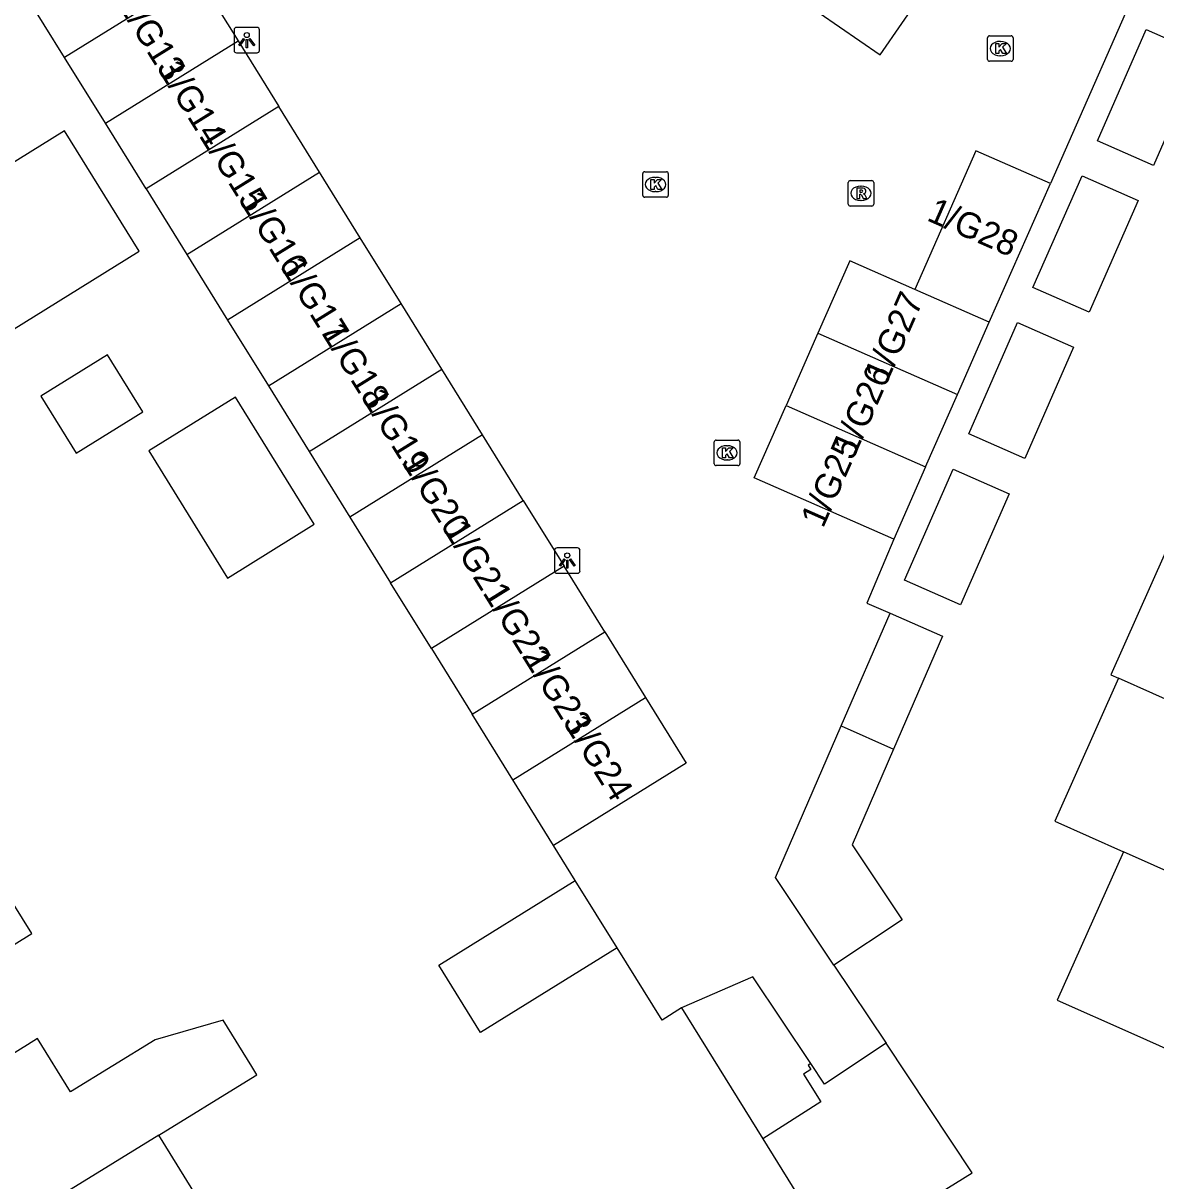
# Model space of a CAD drawing. Extents: x 160026 to 161302, y 384757 to 385701.
# Drawn here: x 160080.6 to 160125.05, y 385265.08 to 385310.5 of the extents above; entities that cross this region are included whole.
import ezdxf

# ---------------------------------------------------------------- set-up
doc = ezdxf.new("R2010")
doc.units = 0
for name, color, linetype in [('IMGEO_Kolk', 7, 'Continuous'), ('IMGEO_Lichtpunt', 7, 'Continuous'), ('IMGEO_Pand', 7, 'Continuous'), ('IMGEO_Pand_nummerreeks', 7, 'Continuous'), ('IMGEO_Rijbaan_lokaal_open', 7, 'Continuous'), ('IMGEO_Rioolput', 7, 'Continuous')]:
    doc.layers.add(name, color=color, linetype=linetype)

msp = doc.modelspace()

# ---------------------------------------------------------------- linework, layer by layer
at = {"layer": 'IMGEO_Kolk'}
for p, q in [((160118.445, 385309.073), (160118.445, 385309.925)), ((160118.52, 385309.999), (160119.372, 385309.999)), ((160118.933, 385309.779), (160118.958, 385309.779)), ((160119.446, 385309.925), (160119.446, 385309.073)), ((160119.372, 385308.999), (160118.52, 385308.999)), ((160118.956, 385309.219), (160118.931, 385309.219)), ((160104.916, 385303.74), (160104.916, 385304.592)), ((160104.991, 385304.666), (160105.843, 385304.666)), ((160105.404, 385304.446), (160105.429, 385304.446)), ((160105.917, 385304.592), (160105.917, 385303.74)), ((160105.427, 385303.886), (160105.402, 385303.886)), ((160105.843, 385303.666), (160104.991, 385303.666)), ((160107.723, 385293.211), (160107.723, 385294.063)), ((160107.798, 385294.137), (160108.65, 385294.137)), ((160108.211, 385293.917), (160108.236, 385293.917)), ((160108.724, 385294.063), (160108.724, 385293.211)), ((160108.234, 385293.357), (160108.209, 385293.357)), ((160108.65, 385293.137), (160107.798, 385293.137))]:
    msp.add_line(p, q, dxfattribs=at)
for points in [[(160118.445, 385309.073), (160118.445, 385309.925)], [(160118.52, 385309.999), (160119.372, 385309.999)], [(160118.766, 385309.699), (160118.889, 385309.699), (160118.889, 385309.548), (160119.019, 385309.699), (160119.183, 385309.699), (160119.037, 385309.548), (160119.19, 385309.299), (160119.038, 385309.299), (160118.953, 385309.463), (160118.889, 385309.396), (160118.889, 385309.299), (160118.766, 385309.299), (160118.766, 385309.699)], [(160119.446, 385309.925), (160119.446, 385309.073)], [(160119.372, 385308.999), (160118.52, 385308.999)], [(160104.916, 385303.74), (160104.916, 385304.592)], [(160104.991, 385304.666), (160105.843, 385304.666)], [(160105.237, 385304.366), (160105.36, 385304.366), (160105.36, 385304.215), (160105.49, 385304.366), (160105.654, 385304.366), (160105.508, 385304.215), (160105.661, 385303.966), (160105.509, 385303.966), (160105.424, 385304.13), (160105.36, 385304.063), (160105.36, 385303.966), (160105.237, 385303.966), (160105.237, 385304.366)], [(160105.917, 385304.592), (160105.917, 385303.74)], [(160105.843, 385303.666), (160104.991, 385303.666)], [(160107.723, 385293.211), (160107.723, 385294.063)], [(160107.798, 385294.137), (160108.65, 385294.137)], [(160108.044, 385293.837), (160108.167, 385293.837), (160108.167, 385293.686), (160108.297, 385293.837), (160108.461, 385293.837), (160108.315, 385293.686), (160108.468, 385293.437), (160108.316, 385293.437), (160108.231, 385293.601), (160108.167, 385293.534), (160108.167, 385293.437), (160108.044, 385293.437), (160108.044, 385293.837)], [(160108.724, 385294.063), (160108.724, 385293.211)], [(160108.65, 385293.137), (160107.798, 385293.137)]]:
    msp.add_lwpolyline(points, dxfattribs=at)
for centre, start, end in [((160118.522, 385309.923), 91.552, 178.448), ((160118.522, 385309.923), 91.552, 178.448), ((160119.37, 385309.923), 1.552, 88.448), ((160119.37, 385309.923), 1.552, 88.448), ((160118.522, 385309.075), 181.552, 268.448), ((160118.522, 385309.075), 181.552, 268.448), ((160119.37, 385309.075), 271.552, 358.448), ((160119.37, 385309.075), 271.552, 358.448), ((160104.993, 385304.59), 91.552, 178.448), ((160104.993, 385304.59), 91.552, 178.448), ((160105.841, 385304.59), 1.552, 88.448), ((160105.841, 385304.59), 1.552, 88.448), ((160104.993, 385303.742), 181.552, 268.448), ((160104.993, 385303.742), 181.552, 268.448), ((160105.841, 385303.742), 271.552, 358.448), ((160105.841, 385303.742), 271.552, 358.448), ((160107.8, 385294.061), 91.552, 178.448), ((160107.8, 385294.061), 91.552, 178.448), ((160108.648, 385294.061), 1.552, 88.448), ((160108.648, 385294.061), 1.552, 88.448), ((160107.8, 385293.213), 181.552, 268.448), ((160107.8, 385293.213), 181.552, 268.448), ((160108.648, 385293.213), 271.552, 358.448), ((160108.648, 385293.213), 271.552, 358.448)]:
    msp.add_arc(centre, 0.0765, start, end, dxfattribs=at)
for centre, major_axis, ratio, start_param, end_param in [((160118.932, 385309.499), (-0.387, 0.002), 0.722429, 4.712389, 7.853982), ((160118.957, 385309.499), (-0.39, 0.002), 0.717154, 1.570796, 4.712389), ((160105.403, 385304.166), (-0.387, 0.002), 0.722429, 4.712389, 7.853982), ((160105.428, 385304.166), (-0.39, 0.002), 0.717154, 1.570796, 4.712389), ((160108.21, 385293.637), (-0.387, 0.002), 0.722429, 4.712389, 7.853982), ((160108.235, 385293.637), (-0.39, 0.002), 0.717154, 1.570796, 4.712389)]:
    msp.add_ellipse(centre, major_axis=major_axis, ratio=ratio, start_param=start_param, end_param=end_param, dxfattribs=at)
at = {"layer": 'IMGEO_Lichtpunt'}
for p, q in [((160088.879, 385310.232), (160088.879, 385309.425)), ((160088.879, 385310.232), (160088.879, 385309.425)), ((160089.781, 385310.327), (160088.973, 385310.327)), ((160089.781, 385310.327), (160088.973, 385310.327)), ((160089.875, 385309.425), (160089.875, 385310.232)), ((160089.875, 385309.425), (160089.875, 385310.232)), ((160088.973, 385309.331), (160089.781, 385309.331)), ((160088.973, 385309.331), (160089.781, 385309.331)), ((160101.457, 385289.815), (160101.457, 385289.008)), ((160101.457, 385289.815), (160101.457, 385289.008)), ((160102.359, 385289.91), (160101.551, 385289.91)), ((160102.359, 385289.91), (160101.551, 385289.91)), ((160102.453, 385289.008), (160102.453, 385289.815)), ((160102.453, 385289.008), (160102.453, 385289.815)), ((160101.551, 385288.914), (160102.359, 385288.914)), ((160101.551, 385288.914), (160102.359, 385288.914))]:
    msp.add_line(p, q, dxfattribs=at)
for points in [[(160089.253, 385309.896), (160089.292, 385309.868), (160089.104, 385309.606), (160089.066, 385309.633), (160089.253, 385309.896)], [(160089.355, 385309.848), (160089.402, 385309.848), (160089.402, 385309.526), (160089.355, 385309.526), (160089.355, 385309.848)], [(160089.465, 385309.868), (160089.503, 385309.895), (160089.69, 385309.633), (160089.651, 385309.605), (160089.465, 385309.868)], [(160101.831, 385289.479), (160101.87, 385289.451), (160101.682, 385289.189), (160101.644, 385289.216), (160101.831, 385289.479)], [(160101.933, 385289.431), (160101.98, 385289.431), (160101.98, 385289.109), (160101.933, 385289.109), (160101.933, 385289.431)], [(160102.043, 385289.451), (160102.081, 385289.478), (160102.268, 385289.216), (160102.229, 385289.188), (160102.043, 385289.451)]]:
    msp.add_lwpolyline(points, dxfattribs=at)
for centre in [(160089.378, 385310.03), (160101.956, 385289.613)]:
    msp.add_circle(centre, 0.0994, dxfattribs=at)
for centre, start, end in [((160088.973, 385310.232), 90, 180), ((160088.973, 385310.232), 90, 180), ((160089.781, 385310.232), 0, 90), ((160089.781, 385310.232), 0, 90), ((160088.973, 385309.425), 180, 270), ((160088.973, 385309.425), 180, 270), ((160089.781, 385309.425), 270, 0), ((160089.781, 385309.425), 270, 360), ((160101.551, 385289.815), 90, 180), ((160101.551, 385289.815), 90, 180), ((160102.359, 385289.815), 0, 90), ((160102.359, 385289.815), 0, 90), ((160101.551, 385289.008), 180, 270), ((160101.551, 385289.008), 180, 270), ((160102.359, 385289.008), 270, 0), ((160102.359, 385289.008), 270, 360)]:
    msp.add_arc(centre, 0.0946, start, end, dxfattribs=at)
at = {"layer": 'IMGEO_Pand'}
for points in [[(160111.84, 385310.899), (160114.231, 385309.25), (160117.632, 385314.182)], [(160087.437, 385312.376), (160082.231, 385309.145)], [(160087.437, 385312.376), (160089.036, 385309.8)], [(160082.231, 385309.145), (160080.632, 385311.722)], [(160124.672, 385310.248), (160126.87, 385309.284), (160124.953, 385304.916), (160122.755, 385305.88), (160124.672, 385310.248)], [(160083.83, 385306.569), (160089.036, 385309.8)], [(160089.036, 385309.8), (160090.635, 385307.224)], [(160083.83, 385306.569), (160082.231, 385309.145)], [(160090.635, 385307.224), (160085.429, 385303.993)], [(160092.234, 385304.648), (160090.635, 385307.224)], [(160085.429, 385303.993), (160083.83, 385306.569)], [(160075.368, 385302.021), (160078.302, 385297.294), (160085.156, 385301.549), (160082.223, 385306.275), (160075.368, 385302.021)], [(160120.909, 385304.204), (160117.99, 385305.489), (160115.595, 385300.049)], [(160087.028, 385301.417), (160092.234, 385304.648)], [(160093.833, 385302.071), (160092.234, 385304.648)], [(160120.227, 385300.121), (160122.152, 385304.507), (160124.35, 385303.543), (160122.425, 385299.157), (160120.227, 385300.121)], [(160085.429, 385303.993), (160087.028, 385301.417)], [(160118.514, 385298.764), (160120.909, 385304.204)], [(160093.833, 385302.071), (160088.627, 385298.84)], [(160095.432, 385299.495), (160093.833, 385302.071)], [(160087.028, 385301.417), (160088.627, 385298.84)], [(160115.595, 385300.049), (160113.039, 385301.174), (160111.79, 385298.337)], [(160118.514, 385298.764), (160115.595, 385300.049)], [(160090.226, 385296.264), (160095.432, 385299.495)], [(160097.03, 385296.919), (160095.432, 385299.495)], [(160088.627, 385298.84), (160090.226, 385296.264)], [(160111.79, 385298.337), (160110.54, 385295.5)], [(160111.79, 385298.337), (160117.264, 385295.926)], [(160117.264, 385295.926), (160118.514, 385298.764)], [(160119.624, 385298.747), (160121.822, 385297.783), (160119.904, 385293.416), (160117.706, 385294.38), (160119.624, 385298.747)], [(160081.298, 385295.856), (160082.681, 385293.628), (160085.297, 385295.252), (160083.915, 385297.48), (160081.298, 385295.856)], [(160091.824, 385293.688), (160097.03, 385296.919)], [(160098.629, 385294.342), (160097.03, 385296.919)], [(160090.226, 385296.264), (160091.824, 385293.688)], [(160085.53, 385293.715), (160088.624, 385288.727), (160092.026, 385290.838), (160088.932, 385295.826), (160085.53, 385293.715)], [(160116.015, 385293.089), (160117.264, 385295.926)], [(160114.766, 385290.253), (160109.291, 385292.663), (160110.54, 385295.5)], [(160110.54, 385295.5), (160116.015, 385293.089)], [(160098.629, 385294.342), (160093.423, 385291.111)], [(160100.228, 385291.766), (160098.629, 385294.342)], [(160091.824, 385293.688), (160093.423, 385291.111)], [(160116.015, 385293.089), (160114.766, 385290.253)], [(160115.186, 385288.638), (160117.099, 385292.997), (160119.297, 385292.033), (160117.384, 385287.674), (160115.186, 385288.638)], [(160095.022, 385288.535), (160100.228, 385291.766)], [(160100.228, 385291.766), (160101.827, 385289.19)], [(160093.423, 385291.111), (160095.022, 385288.535)], [(160128.903, 385289.492), (160125.909, 385290.827), (160123.281, 385284.931), (160123.585, 385284.796)], [(160101.827, 385289.19), (160096.621, 385285.959)], [(160103.426, 385286.614), (160101.827, 385289.19)], [(160096.621, 385285.959), (160095.022, 385288.535)], [(160112.702, 385282.924), (160114.618, 385287.345)], [(160114.618, 385287.345), (160116.68, 385286.451), (160114.754, 385282.009)], [(160098.22, 385283.383), (160103.426, 385286.614)], [(160103.426, 385286.614), (160105.025, 385284.037)], [(160096.621, 385285.959), (160098.22, 385283.383)], [(160123.585, 385284.796), (160121.086, 385279.187), (160123.775, 385277.989)], [(160133.729, 385280.275), (160126.275, 385283.597), (160123.585, 385284.796)], [(160099.819, 385280.806), (160105.025, 385284.037)], [(160105.025, 385284.037), (160106.624, 385281.461), (160101.418, 385278.23)], [(160099.819, 385280.806), (160098.22, 385283.383)], [(160112.419, 385273.539), (160110.126, 385276.983), (160112.702, 385282.924)], [(160112.702, 385282.924), (160114.754, 385282.009)], [(160114.754, 385282.009), (160113.13, 385278.262), (160115.091, 385275.318), (160112.419, 385273.539)], [(160101.418, 385278.23), (160099.819, 385280.806)], [(160123.775, 385277.989), (160121.179, 385272.164), (160124.068, 385270.877), (160128.633, 385268.842), (160131.229, 385274.667)], [(160131.229, 385274.667), (160123.775, 385277.989)], [(160077.664, 385268.491), (160075.759, 385271.561), (160080.945, 385274.779), (160079.847, 385276.548)], [(160103.91, 385274.216), (160098.554, 385270.892), (160096.909, 385273.542), (160102.265, 385276.866)], [(160103.91, 385274.216), (160102.265, 385276.866)], [(160111.508, 385269.676), (160109.24, 385273.084), (160106.437, 385271.869)], [(160106.437, 385271.869), (160109.628, 385266.727)], [(160085.931, 385266.869), (160089.363, 385268.982), (160089.778, 385269.238), (160089.575, 385269.565), (160088.446, 385271.384), (160085.79, 385270.611), (160082.464, 385268.574), (160081.172, 385270.655), (160080.771, 385270.407), (160077.664, 385268.491)], [(160109.628, 385266.727), (160112.507, 385262.087), (160117.839, 385265.396), (160114.46, 385270.474)], [(160114.46, 385270.474), (160112.047, 385268.867), (160111.508, 385269.676)], [(160111.508, 385269.676), (160111.406, 385269.611), (160111.51, 385269.448), (160111.219, 385269.263), (160111.909, 385268.179), (160109.628, 385266.727)], [(160085.931, 385266.869), (160080.677, 385263.635), (160073.103, 385258.937)], [(160083.754, 385258.837), (160082.307, 385261.169), (160087.477, 385264.377), (160085.931, 385266.869)]]:
    msp.add_lwpolyline(points, dxfattribs=at)
at = {"layer": 'IMGEO_Rijbaan_lokaal_open'}
for points in [[(160132.92, 385328.421), (160128.791, 385322.11), (160120.909, 385304.204)], [(160114.766, 385290.253), (160113.701, 385287.743), (160114.618, 385287.345)], [(160102.265, 385276.866), (160101.418, 385278.23)], [(160106.437, 385271.869), (160105.671, 385271.378), (160103.91, 385274.216)], [(160112.419, 385273.539), (160114.46, 385270.474)]]:
    msp.add_lwpolyline(points, dxfattribs=at)
at = {"layer": 'IMGEO_Rioolput'}
for p, q in [((160112.975, 385303.395), (160112.975, 385304.247)), ((160113.05, 385304.321), (160113.902, 385304.321)), ((160113.976, 385304.247), (160113.976, 385303.395)), ((160113.463, 385304.101), (160113.488, 385304.101)), ((160113.486, 385303.541), (160113.461, 385303.541)), ((160113.902, 385303.321), (160113.05, 385303.321))]:
    msp.add_line(p, q, dxfattribs=at)
for points in [[(160112.975, 385303.395), (160112.975, 385304.247)], [(160113.05, 385304.321), (160113.902, 385304.321)], [(160113.976, 385304.247), (160113.976, 385303.395)], [(160113.564, 385304.019), (160113.312, 385304.021), (160113.312, 385303.621)], [(160113.312, 385303.621), (160113.436, 385303.621), (160113.436, 385303.783), (160113.447, 385303.783)], [(160113.49, 385303.94), (160113.436, 385303.94), (160113.436, 385303.859)], [(160113.436, 385303.859), (160113.488, 385303.859)], [(160113.494, 385303.754), (160113.565, 385303.621), (160113.705, 385303.621), (160113.64, 385303.747)], [(160113.902, 385303.321), (160113.05, 385303.321)]]:
    msp.add_lwpolyline(points, dxfattribs=at)
for centre, radius, start, end in [((160113.052, 385304.245), 0.0765, 91.552, 178.448), ((160113.052, 385304.245), 0.0765, 91.552, 178.448), ((160113.9, 385304.245), 0.0765, 1.552, 88.448), ((160113.9, 385304.245), 0.0765, 1.552, 88.448), ((160113.446, 385303.73), 0.0533, 26.0293, 88.6989), ((160113.472, 385304.048), 0.19, 274.7715, 282.9687), ((160113.496, 385303.844), 0.0964, 77.0061, 93.1865), ((160113.51, 385303.901), 0.0378, 276.6634, 79.6772), ((160113.563, 385303.909), 0.109, 350.3612, 89.416), ((160113.561, 385303.909), 0.112, 277.5842, 350.9817), ((160113.545, 385303.694), 0.108, 29.5134, 73.7905), ((160113.052, 385303.397), 0.0765, 181.552, 268.448), ((160113.052, 385303.397), 0.0765, 181.552, 268.448), ((160113.9, 385303.397), 0.0765, 271.552, 358.448), ((160113.9, 385303.397), 0.0765, 271.552, 358.448)]:
    msp.add_arc(centre, radius, start, end, dxfattribs=at)
for centre, major_axis, ratio, start_param, end_param in [((160113.462, 385303.821), (-0.387, 0.002), 0.722429, 4.712389, 7.853982), ((160113.487, 385303.821), (-0.39, 0.002), 0.717154, 1.570796, 4.712389)]:
    msp.add_ellipse(centre, major_axis=major_axis, ratio=ratio, start_param=start_param, end_param=end_param, dxfattribs=at)

# ---------------------------------------------------------------- texts
at = {"layer": 'IMGEO_Pand_nummerreeks'}
for s, rotation, p in [('1/G13', 301.8248, (160084.281, 385311.242)), ('1/G14', 301.8248, (160085.88, 385308.665)), ('1/G15', 301.8248, (160087.479, 385306.089)), ('1/G16', 301.8248, (160089.078, 385303.513)), ('1/G28', 336.24, (160116.019, 385302.773)), ('1/G17', 301.8248, (160090.677, 385300.937)), ('1/G27', 66.2327, (160114.486, 385296.322)), ('1/G18', 301.8248, (160092.277, 385298.358)), ('1/G26', 66.2327, (160113.237, 385293.485)), ('1/G19', 301.8248, (160093.873, 385295.787)), ('1/G25', 66.2327, (160111.988, 385290.648)), ('1/G20', 301.8248, (160095.427, 385293.283)), ('1/G21', 301.8248, (160097.082, 385290.615)), ('1/G22', 301.8248, (160098.62, 385288.138)), ('1/G23', 301.8248, (160100.222, 385285.556)), ('1/G24', 301.8248, (160101.821, 385282.98))]:
    msp.add_text(s, height=1, rotation=rotation, dxfattribs=at).set_placement(p)

doc.saveas('drawing.dxf')
